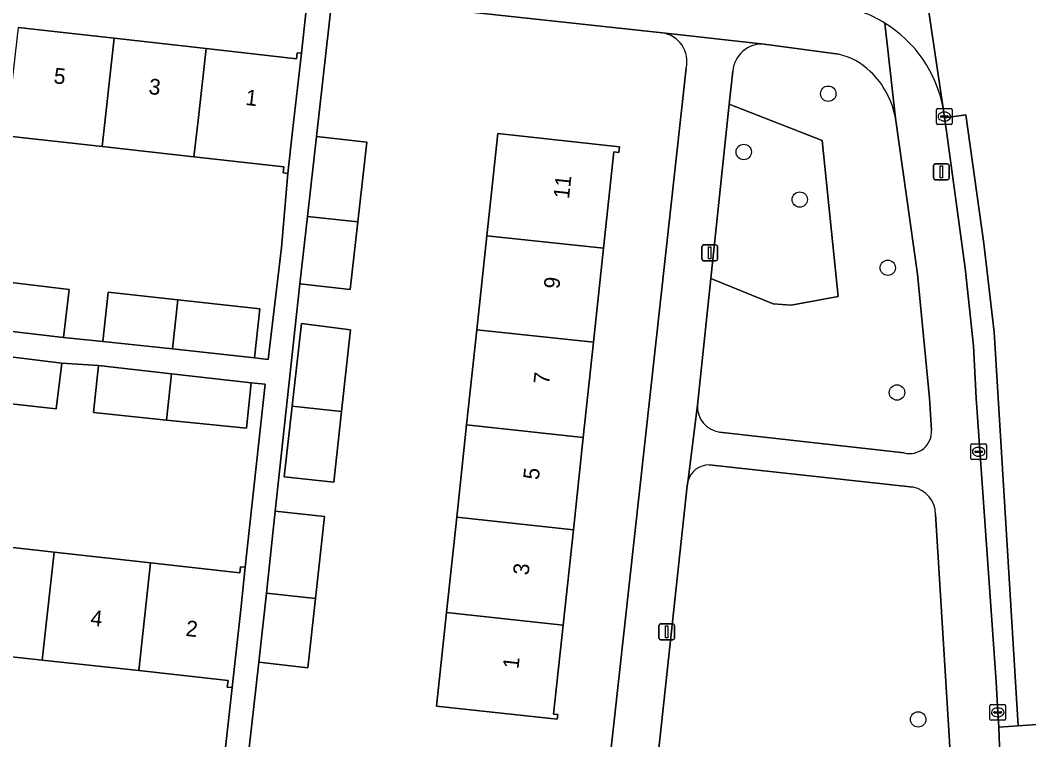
# Model space of a CAD drawing. Extents: x 162026 to 163502, y 387295 to 388169.
# Drawn here: x 162901 to 162965.1, y 387343.8 to 387389.6 of the extents above; entities that cross this region are included whole.
import ezdxf

# ---------------------------------------------------------------- set-up
doc = ezdxf.new("R2010")
doc.units = 0
for name, color, linetype in [('IMGEO_Boom', 7, 'Continuous'), ('IMGEO_Erf', 7, 'Continuous'), ('IMGEO_Groenvoorziening', 7, 'Continuous'), ('IMGEO_Kolk', 7, 'Continuous'), ('IMGEO_Lichtmast', 7, 'Continuous'), ('IMGEO_Pand', 7, 'Continuous'), ('IMGEO_Pand_nummerreeks', 7, 'Continuous'), ('IMGEO_Rijbaan_lokaal_gesloten', 7, 'Continuous'), ('IMGEO_Rijbaan_lokaal_open', 7, 'Continuous'), ('IMGEO_Voetpad_open', 7, 'Continuous')]:
    doc.layers.add(name, color=color, linetype=linetype)

msp = doc.modelspace()

# ---------------------------------------------------------------- linework, layer by layer
at = {"layer": 'IMGEO_Boom'}
for centre in [(162952.311, 387384.909), (162946.939, 387381.205), (162950.498, 387378.181), (162956.091, 387373.846), (162956.679, 387365.915), (162958.021, 387345.136)]:
    msp.add_circle(centre, 0.489, dxfattribs=at)
at = {"layer": 'IMGEO_Erf'}
for points in [[(162900.831, 387389.127), (162906.94, 387388.437), (162912.776, 387387.779), (162918.511, 387387.132), (162918.554, 387387.517), (162918.827, 387387.486), (162919.242, 387391.239), (162869.765, 387396.64)], [(162941.778, 387388.778), (162920.788, 387391.07), (162919.788, 387382.196), (162922.977, 387381.835), (162922.405, 387376.759), (162921.921, 387372.458), (162918.732, 387372.817), (162917.172, 387358.381), (162920.297, 387358.039), (162919.726, 387352.824), (162919.245, 387348.425), (162916.12, 387348.767), (162915.074, 387339.39), (162935.792, 387336.954)], [(162938.019, 387338.781), (162938.037, 387338.907), (162943.278, 387386.533)], [(162906.163, 387381.556), (162900.053, 387382.239)], [(162898.96, 387373.072), (162904.063, 387372.471), (162903.703, 387369.408), (162906.205, 387369.16), (162906.542, 387372.292), (162910.986, 387371.803), (162916.181, 387371.231), (162915.847, 387368.124), (162916.708, 387368.021), (162917.558, 387375.132), (162917.964, 387379.835), (162917.666, 387379.869), (162917.711, 387380.267), (162912, 387380.905), (162906.163, 387381.556)], [(162916.519, 387366.44), (162915.629, 387366.536), (162915.334, 387363.644), (162910.25, 387364.163), (162905.608, 387364.637), (162905.944, 387367.625), (162903.604, 387367.788), (162903.246, 387364.882), (162898.275, 387365.438), (162893.503, 387365.972), (162893.844, 387368.991), (162891.5, 387369.291), (162891.161, 387366.197), (162886.003, 387366.763), (162881.527, 387367.254), (162881.927, 387370.34), (162879.17, 387370.613), (162878.828, 387367.536), (162874.054, 387368.068), (162869.14, 387368.615), (162869.483, 387371.692), (162865.2, 387372.168), (162863.053, 387352.858), (162862.591, 387347.203)], [(162897.271, 387356.415), (162903.111, 387355.765), (162909.238, 387355.082), (162914.923, 387354.449), (162914.966, 387354.846), (162915.264, 387354.813), (162916.519, 387366.44)], [(162866.811, 387344.776), (162913.578, 387339.557), (162914.426, 387347.158), (162914.12, 387347.192), (162914.166, 387347.618), (162908.49, 387348.239), (162902.362, 387348.91), (162896.52, 387349.549)]]:
    msp.add_lwpolyline(points, dxfattribs=at)
for points in [[(162929.329, 387363.863), (162929.979, 387369.908), (162930.62, 387375.877), (162931.318, 387382.372), (162939.041, 387381.542), (162939.002, 387381.177), (162938.691, 387381.21), (162938.032, 387375.081), (162937.391, 387369.112), (162936.741, 387363.067), (162936.11, 387357.191), (162935.459, 387351.134), (162934.851, 387345.477), (162935.116, 387345.448), (162935.083, 387345.147), (162927.407, 387345.972), (162928.047, 387351.93), (162928.698, 387357.987)], [(162920.895, 387360.227), (162917.742, 387360.566), (162918.242, 387365.054), (162918.827, 387370.298), (162921.946, 387369.891), (162921.383, 387364.716)]]:
    msp.add_lwpolyline(points, close=True, dxfattribs=at)
msp.add_arc((162941.502, 387386.97), 1.829, 346.16516, 81.33268, dxfattribs=at)
at = {"layer": 'IMGEO_Groenvoorziening'}
for points in [[(162952.96, 387387.416), (162948.239, 387388.065)], [(162946.242, 387386.348), (162946.02, 387384.252), (162951.915, 387381.93), (162952.933, 387372.027), (162949.944, 387371.465), (162948.814, 387371.55), (162944.846, 387373.158), (162943.994, 387365.115)], [(162957.981, 387373.44), (162956.575, 387383.35)], [(162958.875, 387363.517), (162958.733, 387365.55), (162957.981, 387373.44)], [(162945.399, 387363.4), (162957.141, 387362.073)], [(162957.705, 387359.891), (162944.739, 387361.316)], [(162943.378, 387360.213), (162943.349, 387359.985), (162941.023, 387338.365), (162940.825, 387336.554), (162940.117, 387330.061), (162943.001, 387329.817)], [(162961.154, 387331.856), (162960.85, 387334.591), (162960.226, 387340.197), (162959.968, 387344.429), (162959.129, 387358.186)]]:
    msp.add_lwpolyline(points, dxfattribs=at)
msp.add_lwpolyline([(162944.846, 387373.158), (162948.814, 387371.55), (162949.944, 387371.465), (162952.933, 387372.027), (162951.915, 387381.93), (162946.02, 387384.252)], close=True, dxfattribs=at)
for centre, radius, start, end in [((162948.114, 387386.191), 1.878, 86.17491, 175.20229), ((162952.062, 387383.346), 4.168, 45.54376, 77.5576), ((162951.31, 387382.438), 5.344, 9.82543, 46.60344), ((162945.636, 387365.027), 1.644, 176.93185, 261.7197), ((162957.476, 387363.434), 1.401, 256.16806, 3.40407), ((162944.736, 387359.928), 1.388, 89.89433, 163.90034), ((162944.275, 387360.042), 0.913, 162.72893, 169.19858), ((162957.351, 387358.148), 1.779, 1.22647, 78.51016)]:
    msp.add_arc(centre, radius, start, end, dxfattribs=at)
at = {"layer": 'IMGEO_Kolk'}
for p, q in [((162959.187, 387383.033), (162959.187, 387383.885)), ((162959.262, 387383.959), (162960.114, 387383.959)), ((162959.446, 387383.453), (162959.446, 387383.465)), ((162959.884, 387383.416), (162959.486, 387383.416)), ((162959.489, 387383.502), (162959.887, 387383.502)), ((162959.675, 387383.739), (162959.7, 387383.739)), ((162959.93, 387383.465), (162959.93, 387383.453)), ((162960.188, 387383.885), (162960.188, 387383.033)), ((162960.114, 387382.959), (162959.262, 387382.959)), ((162959.698, 387383.179), (162959.673, 387383.179)), ((162961.367, 387361.723), (162961.367, 387362.575)), ((162961.442, 387362.649), (162962.294, 387362.649)), ((162961.855, 387362.429), (162961.88, 387362.429)), ((162962.368, 387362.575), (162962.368, 387361.723)), ((162962.294, 387361.649), (162961.442, 387361.649)), ((162961.626, 387362.143), (162961.626, 387362.155)), ((162962.064, 387362.106), (162961.666, 387362.106)), ((162961.669, 387362.192), (162962.067, 387362.192)), ((162961.878, 387361.869), (162961.853, 387361.869)), ((162962.11, 387362.155), (162962.11, 387362.143)), ((162962.58, 387345.156), (162962.58, 387346.008)), ((162962.655, 387346.082), (162963.507, 387346.082)), ((162962.839, 387345.576), (162962.839, 387345.588)), ((162963.277, 387345.539), (162962.879, 387345.539)), ((162962.882, 387345.625), (162963.28, 387345.625)), ((162963.068, 387345.862), (162963.093, 387345.862)), ((162963.323, 387345.588), (162963.323, 387345.576)), ((162963.581, 387346.008), (162963.581, 387345.156)), ((162963.507, 387345.082), (162962.655, 387345.082)), ((162963.091, 387345.302), (162963.066, 387345.302))]:
    msp.add_line(p, q, dxfattribs=at)
for points in [[(162959.187, 387383.033), (162959.187, 387383.885)], [(162959.262, 387383.959), (162960.114, 387383.959)], [(162960.188, 387383.885), (162960.188, 387383.033)], [(162960.114, 387382.959), (162959.262, 387382.959)], [(162961.367, 387361.723), (162961.367, 387362.575)], [(162961.442, 387362.649), (162962.294, 387362.649)], [(162962.368, 387362.575), (162962.368, 387361.723)], [(162962.294, 387361.649), (162961.442, 387361.649)], [(162962.58, 387345.156), (162962.58, 387346.008)], [(162962.655, 387346.082), (162963.507, 387346.082)], [(162963.581, 387346.008), (162963.581, 387345.156)], [(162963.507, 387345.082), (162962.655, 387345.082)]]:
    msp.add_lwpolyline(points, dxfattribs=at)
for centre, radius, start, end in [((162959.264, 387383.883), 0.0765, 91.55205, 178.44795), ((162959.264, 387383.883), 0.0765, 91.55205, 178.44795), ((162959.486, 387383.462), 0.0403, 85.87752, 175.75265), ((162959.483, 387383.452), 0.0366, 178.93798, 274.71019), ((162959.887, 387383.459), 0.043, 264.86636, 352.45326), ((162959.891, 387383.464), 0.0386, 1.73085, 96.63898), ((162960.112, 387383.883), 0.0765, 1.55205, 88.44795), ((162960.112, 387383.883), 0.0765, 1.55205, 88.44795), ((162959.264, 387383.035), 0.0765, 181.55205, 268.44795), ((162959.264, 387383.035), 0.0765, 181.55205, 268.44795), ((162960.112, 387383.035), 0.0765, 271.55205, 358.44795), ((162960.112, 387383.035), 0.0765, 271.55205, 358.44795), ((162961.444, 387362.573), 0.0765, 91.55205, 178.44795), ((162961.444, 387362.573), 0.0765, 91.55205, 178.44795), ((162962.292, 387362.573), 0.0765, 1.55205, 88.44795), ((162962.292, 387362.573), 0.0765, 1.55205, 88.44795), ((162961.444, 387361.725), 0.0765, 181.55205, 268.44795), ((162961.444, 387361.725), 0.0765, 181.55205, 268.44795), ((162961.666, 387362.152), 0.0403, 85.87752, 175.75265), ((162961.663, 387362.142), 0.0366, 178.93798, 274.71019), ((162962.067, 387362.149), 0.043, 264.86636, 352.45326), ((162962.071, 387362.154), 0.0386, 1.73085, 96.63898), ((162962.292, 387361.725), 0.0765, 271.55205, 358.44795), ((162962.292, 387361.725), 0.0765, 271.55205, 358.44795), ((162962.657, 387346.006), 0.0765, 91.55205, 178.44795), ((162962.657, 387346.006), 0.0765, 91.55205, 178.44795), ((162962.879, 387345.585), 0.0403, 85.87752, 175.75265), ((162962.876, 387345.575), 0.0366, 178.93798, 274.71019), ((162963.28, 387345.582), 0.043, 264.86636, 352.45326), ((162963.284, 387345.587), 0.0386, 1.73085, 96.63898), ((162963.505, 387346.006), 0.0765, 1.55205, 88.44795), ((162963.505, 387346.006), 0.0765, 1.55205, 88.44795), ((162962.657, 387345.158), 0.0765, 181.55205, 268.44795), ((162962.657, 387345.158), 0.0765, 181.55205, 268.44795), ((162963.505, 387345.158), 0.0765, 271.55205, 358.44795), ((162963.505, 387345.158), 0.0765, 271.55205, 358.44795)]:
    msp.add_arc(centre, radius, start, end, dxfattribs=at)
for centre, major_axis, ratio, start_param, end_param in [((162959.674, 387383.459), (-0.387, 0.002), 0.722429, 4.712389, 7.853982), ((162959.699, 387383.459), (-0.39, 0.002), 0.717154, 1.570796, 4.712389), ((162961.854, 387362.149), (-0.387, 0.002), 0.722429, 4.712389, 7.853982), ((162961.879, 387362.149), (-0.39, 0.002), 0.717154, 1.570796, 4.712389), ((162963.067, 387345.582), (-0.387, 0.002), 0.722429, 4.712389, 7.853982), ((162963.092, 387345.582), (-0.39, 0.002), 0.717154, 1.570796, 4.712389)]:
    msp.add_ellipse(centre, major_axis=major_axis, ratio=ratio, start_param=start_param, end_param=end_param, dxfattribs=at)
at = {"layer": 'IMGEO_Lichtmast'}
for p, q in [((162959.004, 387379.543), (162959.004, 387380.343)), ((162959.004, 387380.343), (162959.004, 387379.543)), ((162959.104, 387380.443), (162959.894, 387380.443)), ((162959.894, 387380.443), (162959.104, 387380.443)), ((162959.994, 387380.343), (162959.994, 387379.543)), ((162959.994, 387379.543), (162959.994, 387380.343)), ((162959.894, 387379.443), (162959.104, 387379.443)), ((162959.104, 387379.443), (162959.894, 387379.443)), ((162944.284, 387374.394), (162944.284, 387375.194)), ((162944.284, 387375.194), (162944.284, 387374.394)), ((162944.384, 387375.294), (162945.174, 387375.294)), ((162945.174, 387375.294), (162944.384, 387375.294)), ((162945.274, 387375.194), (162945.274, 387374.394)), ((162945.274, 387374.394), (162945.274, 387375.194)), ((162945.174, 387374.294), (162944.384, 387374.294)), ((162944.384, 387374.294), (162945.174, 387374.294)), ((162941.549, 387350.305), (162941.549, 387351.105)), ((162941.549, 387351.105), (162941.549, 387350.305)), ((162941.649, 387351.205), (162942.439, 387351.205)), ((162942.439, 387351.205), (162941.649, 387351.205)), ((162942.539, 387351.105), (162942.539, 387350.305)), ((162942.539, 387350.305), (162942.539, 387351.105)), ((162942.439, 387350.205), (162941.649, 387350.205)), ((162941.649, 387350.205), (162942.439, 387350.205))]:
    msp.add_line(p, q, dxfattribs=at)
for points in [[(162959.424, 387380.318), (162959.574, 387380.318), (162959.574, 387379.568), (162959.424, 387379.568), (162959.424, 387380.318)], [(162944.704, 387375.169), (162944.854, 387375.169), (162944.854, 387374.419), (162944.704, 387374.419), (162944.704, 387375.169)], [(162941.969, 387351.08), (162942.119, 387351.08), (162942.119, 387350.33), (162941.969, 387350.33), (162941.969, 387351.08)]]:
    msp.add_lwpolyline(points, dxfattribs=at)
for centre, start, end in [((162959.104, 387380.343), 90, 180), ((162959.104, 387380.343), 90, 180), ((162959.894, 387380.343), 0, 90), ((162959.894, 387380.343), 360, 90), ((162959.104, 387379.543), 180, 270), ((162959.104, 387379.543), 180, 270), ((162959.894, 387379.543), 270, 0), ((162959.894, 387379.543), 270, 0), ((162944.384, 387375.194), 90, 180), ((162944.384, 387375.194), 90, 180), ((162945.174, 387375.194), 0, 90), ((162945.174, 387375.194), 360, 90), ((162944.384, 387374.394), 180, 270), ((162944.384, 387374.394), 180, 270), ((162945.174, 387374.394), 270, 0), ((162945.174, 387374.394), 270, 0), ((162941.649, 387351.105), 90, 180), ((162941.649, 387351.105), 90, 180), ((162942.439, 387351.105), 0, 90), ((162942.439, 387351.105), 360, 90), ((162941.649, 387350.305), 180, 270), ((162941.649, 387350.305), 180, 270), ((162942.439, 387350.305), 270, 0), ((162942.439, 387350.305), 270, 0)]:
    msp.add_arc(centre, 0.1, start, end, dxfattribs=at)
at = {"layer": 'IMGEO_Pand'}
for points in [[(162900.053, 387382.239), (162906.163, 387381.556), (162906.94, 387388.437), (162900.831, 387389.127)], [(162912.776, 387387.779), (162906.94, 387388.437), (162906.163, 387381.556), (162912, 387380.905), (162912.259, 387383.202)], [(162912.259, 387383.202), (162912, 387380.905), (162917.711, 387380.267), (162917.666, 387379.869), (162917.964, 387379.835), (162918.267, 387382.518), (162918.827, 387387.486), (162918.554, 387387.517), (162918.511, 387387.132), (162912.776, 387387.779)], [(162922.405, 387376.759), (162922.977, 387381.835), (162919.788, 387382.196), (162919.214, 387377.102)], [(162938.032, 387375.081), (162938.691, 387381.21), (162939.002, 387381.177), (162939.041, 387381.542), (162931.318, 387382.372), (162930.62, 387375.877)], [(162919.214, 387377.102), (162918.732, 387372.817), (162921.921, 387372.458), (162922.405, 387376.759)], [(162937.391, 387369.112), (162938.032, 387375.081), (162930.62, 387375.877), (162929.979, 387369.908)], [(162898.618, 387370.006), (162903.703, 387369.408), (162904.063, 387372.471), (162898.96, 387373.072)], [(162910.986, 387371.803), (162906.542, 387372.292), (162906.205, 387369.16), (162910.638, 387368.683)], [(162910.638, 387368.683), (162915.847, 387368.124), (162916.181, 387371.231), (162910.986, 387371.803)], [(162921.383, 387364.716), (162921.946, 387369.891), (162918.827, 387370.298), (162918.242, 387365.054)], [(162929.979, 387369.908), (162929.329, 387363.863), (162936.741, 387363.067), (162937.391, 387369.112)], [(162898.275, 387365.438), (162903.246, 387364.882), (162903.604, 387367.788), (162898.605, 387368.404)], [(162910.578, 387367.104), (162905.944, 387367.625), (162905.608, 387364.637), (162910.25, 387364.163)], [(162910.25, 387364.163), (162915.334, 387363.644), (162915.629, 387366.536), (162910.578, 387367.104)], [(162918.242, 387365.054), (162917.742, 387360.566), (162920.895, 387360.227), (162921.383, 387364.716)], [(162936.11, 387357.191), (162936.741, 387363.067), (162929.329, 387363.863), (162928.698, 387357.987)], [(162919.726, 387352.824), (162920.297, 387358.039), (162917.172, 387358.381), (162916.601, 387353.159)], [(162928.698, 387357.987), (162928.047, 387351.93), (162935.459, 387351.134), (162936.11, 387357.191)], [(162896.52, 387349.549), (162902.362, 387348.91), (162903.111, 387355.765), (162897.271, 387356.415)], [(162902.362, 387348.91), (162908.49, 387348.239), (162909.238, 387355.082), (162903.111, 387355.765)], [(162908.49, 387348.239), (162914.166, 387347.618), (162914.12, 387347.192), (162914.426, 387347.158), (162914.97, 387352.129), (162915.264, 387354.813), (162914.966, 387354.846), (162914.923, 387354.449), (162909.238, 387355.082)], [(162916.601, 387353.159), (162916.12, 387348.767), (162919.245, 387348.425), (162919.726, 387352.824)], [(162928.047, 387351.93), (162927.407, 387345.972), (162935.083, 387345.147), (162935.116, 387345.448), (162934.851, 387345.477), (162935.459, 387351.134)]]:
    msp.add_lwpolyline(points, close=True, dxfattribs=at)
at = {"layer": 'IMGEO_Rijbaan_lokaal_gesloten'}
msp.add_lwpolyline([(162953.041, 387437.934), (162954.207, 387429.666), (162955.012, 387425.12), (162955.623, 387420.31), (162957.511, 387407.91), (162956.124, 387407.698), (162956.419, 387405.523), (162959.613, 387383.987), (162959.701, 387383.369), (162961.051, 387383.567), (162962.204, 387375.387), (162962.857, 387369.757), (162964.382, 387344.737), (162967.383, 387344.946)], dxfattribs=at)
msp.add_lwpolyline([(162959.8, 387382.675), (162961.016, 387373.823), (162961.531, 387368.89), (162961.699, 387365.55), (162962.979, 387347.536), (162963.083, 387345.582), (162963.152, 387344.651), (162964.382, 387344.737), (162962.857, 387369.757), (162962.204, 387375.387), (162961.051, 387383.567), (162959.701, 387383.369)], close=True, dxfattribs=at)
at = {"layer": 'IMGEO_Rijbaan_lokaal_open'}
for points in [[(162959.613, 387383.987), (162956.419, 387405.523)], [(162967.383, 387344.946), (162964.382, 387344.737), (162963.152, 387344.651), (162963.33, 387339.186), (162963.382, 387337.569)]]:
    msp.add_lwpolyline(points, dxfattribs=at)
for centre, radius, start, end in [((162951.663, 387382.526), 8.075, 58.34098, 81.26573), ((162951.66, 387382.511), 8.089, 10.51406, 58.37708)]:
    msp.add_arc(centre, radius, start, end, dxfattribs=at)
at = {"layer": 'IMGEO_Voetpad_open'}
for points in [[(162869.765, 387396.64), (162919.242, 387391.239), (162920.788, 387391.07), (162941.778, 387388.778), (162948.239, 387388.065), (162952.96, 387387.416)], [(162898.605, 387368.404), (162903.604, 387367.788), (162905.944, 387367.625), (162910.578, 387367.104), (162915.629, 387366.536), (162916.519, 387366.44), (162915.264, 387354.813), (162914.97, 387352.129), (162914.426, 387347.158), (162913.578, 387339.557), (162915.074, 387339.39), (162916.12, 387348.767), (162916.601, 387353.159), (162917.172, 387358.381), (162918.732, 387372.817), (162919.214, 387377.102), (162919.788, 387382.196), (162920.788, 387391.07)], [(162919.242, 387391.239), (162918.827, 387387.486), (162918.267, 387382.518), (162917.964, 387379.835), (162917.558, 387375.132), (162916.708, 387368.021), (162915.847, 387368.124), (162910.638, 387368.683), (162906.205, 387369.16), (162903.703, 387369.408), (162898.618, 387370.006)], [(162955.901, 387389.399), (162956.575, 387383.35), (162957.981, 387373.44), (162958.733, 387365.55), (162958.875, 387363.517)], [(162956.575, 387383.35), (162955.901, 387389.399)], [(162948.239, 387388.065), (162941.778, 387388.778)], [(162943.278, 387386.533), (162938.037, 387338.907), (162938.019, 387338.781)], [(162943.994, 387365.115), (162944.846, 387373.158), (162946.02, 387384.252), (162946.242, 387386.348)], [(162961.699, 387365.55), (162961.531, 387368.89), (162961.016, 387373.823), (162959.8, 387382.675), (162959.701, 387383.369), (162959.613, 387383.987)], [(162963.382, 387337.569), (162963.33, 387339.186), (162963.152, 387344.651), (162963.083, 387345.582), (162962.979, 387347.536), (162961.699, 387365.55)], [(162936.605, 387337.019), (162940.825, 387336.554), (162941.023, 387338.365), (162943.349, 387359.985), (162943.378, 387360.213), (162943.994, 387365.115)], [(162943.994, 387365.115), (162943.378, 387360.213)], [(162957.141, 387362.073), (162945.399, 387363.4)], [(162944.739, 387361.316), (162957.705, 387359.891)], [(162959.129, 387358.186), (162959.968, 387344.429), (162960.226, 387340.197), (162960.85, 387334.591), (162961.154, 387331.856)]]:
    msp.add_lwpolyline(points, dxfattribs=at)
for centre, radius, start, end in [((162951.663, 387382.526), 8.075, 58.34098, 81.26573), ((162951.66, 387382.511), 8.089, 10.51406, 58.37708), ((162941.502, 387386.97), 1.829, 346.16516, 81.33268), ((162948.114, 387386.191), 1.878, 86.17491, 175.20229), ((162952.062, 387383.346), 4.168, 45.54376, 77.5576), ((162951.31, 387382.438), 5.344, 9.82543, 46.60344), ((162945.636, 387365.027), 1.644, 176.93185, 261.7197), ((162957.476, 387363.434), 1.401, 256.16806, 3.40407), ((162944.736, 387359.928), 1.388, 89.89433, 163.90034), ((162944.275, 387360.042), 0.913, 162.72893, 169.19858), ((162957.351, 387358.148), 1.779, 1.22647, 78.51016)]:
    msp.add_arc(centre, radius, start, end, dxfattribs=at)

# ---------------------------------------------------------------- texts
at = {"layer": 'IMGEO_Pand_nummerreeks'}
for s, rotation, p in [('5', 353.56283, (162903.051, 387385.575)), ('3', 353.56283, (162909.087, 387384.894)), ('1', 353.56283, (162915.237, 387384.2)), ('11', 83.86632, (162935.833, 387378.194)), ('9', 83.86632, (162935.217, 387372.47)), ('7', 83.86632, (162934.565, 387366.404)), ('5', 83.86632, (162933.913, 387360.337)), ('3', 83.86632, (162933.261, 387354.27)), ('4', 353.75577, (162905.391, 387351.113)), ('2', 353.75577, (162911.444, 387350.451)), ('1', 83.86632, (162932.621, 387348.318))]:
    msp.add_text(s, height=1, rotation=rotation, dxfattribs=at).set_placement(p)

doc.saveas('drawing.dxf')
